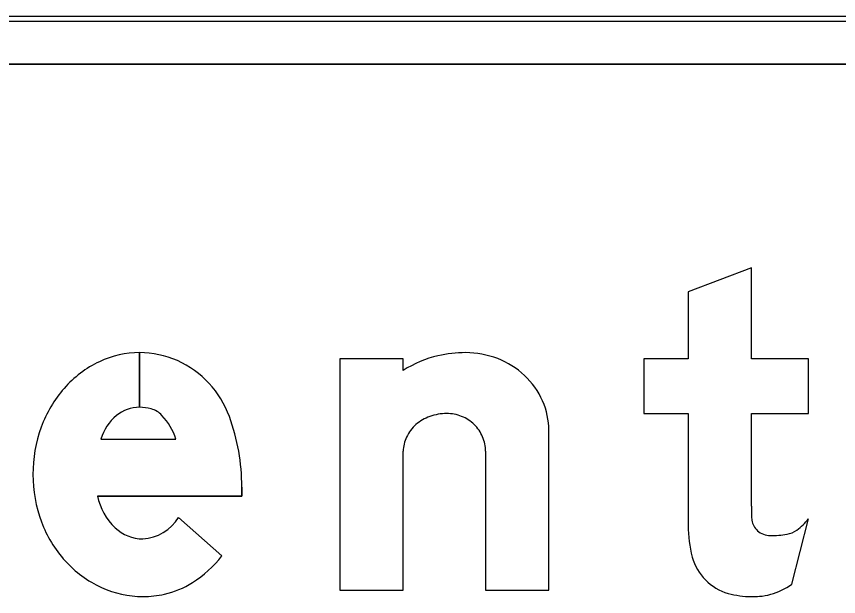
# Model space of a CAD drawing. Extents: x 1806251 to 1809821, y 414895 to 422886.
# Drawn here: x 1809677.1115 to 1809677.4569, y 415022.5574 to 415022.801 of the extents above; entities that cross this region are included whole.
import ezdxf

# ---------------------------------------------------------------- set-up
doc = ezdxf.new("R2010")
doc.units = 0
for name, color, linetype in [('GSBWFILL', 7, 'Continuous'), ('GSCOLORFILL', 7, 'Continuous'), ('GSOUTLINE', 7, 'Continuous')]:
    doc.layers.add(name, color=color, linetype=linetype)

msp = doc.modelspace()

# ---------------------------------------------------------------- linework, layer by layer
at = {"layer": 'GSBWFILL'}
for p, q in [((1809678.566, 415022.80100000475), (1809676.625, 415022.80100000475)), ((1809676.625, 415022.7810000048), (1809678.566, 415022.7810000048)), ((1809677.163206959, 415022.65982286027), (1809677.163206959, 415022.63688036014)), ((1809677.1632136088, 415022.63688036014), (1809677.1632136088, 415022.65982286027)), ((1809677.146981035, 415022.62355110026), (1809677.1784885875, 415022.62355110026)), ((1809677.308572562, 415022.61840533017), (1809677.308572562, 415022.5600728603)), ((1809677.1795485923, 415022.5906030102), (1809677.1977582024, 415022.57448208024)), ((1809677.4372318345, 415022.5625459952), (1809677.4442322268, 415022.5900796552))]:
    msp.add_line(p, q, dxfattribs=at)
for points in [[(1809677.4202924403, 415022.59531786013), (1809677.4202924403, 415022.6342203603), (1809677.4442322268, 415022.6342203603), (1809677.4442322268, 415022.65716286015), (1809677.4202924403, 415022.65716286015), (1809677.4202924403, 415022.69540036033), (1809677.3936926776, 415022.6853109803), (1809677.3936926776, 415022.65716286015), (1809677.3750728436, 415022.65716286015), (1809677.3750728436, 415022.6342203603), (1809677.3936926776, 415022.6342203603), (1809677.3936926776, 415022.58727934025)], [(1809677.2739927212, 415022.65235956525), (1809677.2739927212, 415022.65716286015), (1809677.2473928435, 415022.65716286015), (1809677.2473928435, 415022.5600728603), (1809677.2739927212, 415022.5600728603), (1809677.2739927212, 415022.61840533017)], [(1809677.308572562, 415022.5600728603), (1809677.3351724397, 415022.5600728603), (1809677.3351724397, 415022.62716005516)], [(1809677.206162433, 415022.6034049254), (1809677.206162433, 415022.5996111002), (1809677.1454641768, 415022.5996111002)]]:
    msp.add_lwpolyline(points, dxfattribs=at)
for centre, major_axis, ratio, start_param, end_param in [((1809677.1632068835, 415022.6204278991), (2.412244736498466e-18, 0.03939494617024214), 0.9999953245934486, 0, 0.44195983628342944), ((1809677.1632068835, 415022.6204278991), (2.4122447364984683e-18, 0.03939494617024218), 0.9999953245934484, 5.868518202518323, 6.283016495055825), ((1809677.2997232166, 415022.611961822), (2.9328025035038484e-18, 0.04789629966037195), 0.9999954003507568, 0.23508775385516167, 0.5671317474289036), ((1809677.3001766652, 415022.60661939), (3.2577729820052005e-18, 0.05320347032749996), 0.9999954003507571, 0, 0.21998619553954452), ((1809677.3001766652, 415022.62237640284), (2.2929342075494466e-18, 0.03744645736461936), 0.9999954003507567, 5.914285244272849, 6.283185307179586), ((1809677.1659117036, 415022.6147115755), (2.799475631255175e-18, 0.04571890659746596), 0.9999953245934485, 0.4419598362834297, 0.8517464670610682), ((1809677.1622082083, 415022.61886360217), (2.5246093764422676e-18, 0.04122999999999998), 0.9999953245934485, 5.061282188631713, 5.8616345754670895), ((1809677.3010783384, 415022.6247087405), (2.1398188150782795e-18, 0.034945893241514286), 0.9999954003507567, 5.532257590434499, 5.9142852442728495), ((1809677.30247072, 415022.6262005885), (2.014863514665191e-18, 0.0329052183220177), 0.9999954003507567, 5.130076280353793, 5.5322576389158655), ((1809677.1701321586, 415022.6110170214), (3.142934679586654e-18, 0.051328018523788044), 0.9999953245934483, 0.851746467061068, 1.2229429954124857), ((1809677.3046326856, 415022.62716007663), (1.8700291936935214e-18, 0.030539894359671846), 0.9999954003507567, 4.71238898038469, 5.130076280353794), ((1809677.1632068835, 415022.6214621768), (9.440914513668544e-19, 0.015418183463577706), 0.9999953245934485, 0, 0.6843190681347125), ((1809677.1632068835, 415022.6190016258), (1.0947567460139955e-18, 0.01787873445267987), 0.9999953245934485, 6.008019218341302, 6.282813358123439), ((1809677.1653543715, 415022.6266080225), (6.1079259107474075e-19, 0.009974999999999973), 0.9999953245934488, 5.468650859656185, 6.00801926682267), ((1809677.2922399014, 415022.61333340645), (1.2820819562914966e-18, 0.020937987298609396), 0.999995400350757, 0, 0.3457036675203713), ((1809677.2922399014, 415022.6174687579), (1.0288647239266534e-18, 0.01680263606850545), 0.9999954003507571, 5.900623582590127, 6.283185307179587), ((1809677.1669721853, 415022.61746890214), (1.2795294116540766e-18, 0.02089630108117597), 0.9999953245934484, 0.7031381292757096, 1.2754468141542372), ((1809677.1534598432, 415022.6153871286), (1.6120669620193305e-18, 0.026327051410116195), 0.9999953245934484, 5.02769235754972, 5.468650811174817), ((1809677.1197128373, 415022.6034047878), (5.2935357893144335e-18, 0.08644999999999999), 0.9999953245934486, 4.71238898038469, 5.061282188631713), ((1809677.291347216, 415022.6158119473), (1.1207715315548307e-18, 0.018303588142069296), 0.9999954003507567, 0.3457036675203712, 0.7157182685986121), ((1809677.2924233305, 415022.61792461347), (9.98776585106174e-19, 0.016311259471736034), 0.9999954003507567, 5.512269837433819, 5.900623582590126), ((1809677.176748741, 415022.6086178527), (3.573897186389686e-18, 0.05836617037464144), 0.9999953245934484, 1.2229429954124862, 1.5707962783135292), ((1809677.2899729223, 415022.61739247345), (9.92522832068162e-19, 0.016209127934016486), 0.9999954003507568, 0.7157182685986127, 1.1262308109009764), ((1809677.2927071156, 415022.6182167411), (9.73838156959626e-19, 0.01590398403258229), 0.999995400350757, 5.115435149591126, 5.51226978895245), ((1809677.2878473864, 415022.6184050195), (8.483574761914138e-19, 0.01385472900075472), 0.9999954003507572, 1.126230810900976, 1.5707963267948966), ((1809677.293148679, 415022.6184050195), (9.444447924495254e-19, 0.015423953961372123), 0.9999954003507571, 4.71238898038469, 5.115435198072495), ((1809677.1750019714, 415022.6086178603), (3.4669379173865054e-18, 0.0566193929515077), 0.9999953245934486, 1.5707963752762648, 1.928625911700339), ((1809677.1710174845, 415022.6052514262), (1.602364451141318e-18, 0.026168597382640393), 0.9999953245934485, 1.7880321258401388, 2.378696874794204), ((1809677.5868021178, 415022.59531786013), (1.0195868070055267e-17, 0.1665111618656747), 0.9999910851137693, 1.5707963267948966, 1.606005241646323), ((1809677.1633115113, 415022.6006375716), (1.1687774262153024e-18, 0.019087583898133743), 0.9999953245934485, 3.209537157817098, 4.1588367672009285), ((1809677.4279327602, 415022.59075062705), (4.682743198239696e-19, 0.007647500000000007), 0.9999910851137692, 1.740850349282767, 2.407828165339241), ((1809677.4267250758, 415022.6031350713), (1.3372632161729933e-18, 0.021839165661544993), 0.9999910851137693, 3.756277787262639, 4.07163837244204), ((1809677.1699282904, 415022.60672066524), (3.1352539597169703e-18, 0.051202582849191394), 0.9999953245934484, 1.928625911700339, 2.305122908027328), ((1809677.1648380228, 415022.5989002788), (1.0597962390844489e-18, 0.0173077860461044), 0.9999953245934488, 2.3832044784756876, 3.128267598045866), ((1809677.4453041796, 415022.58727949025), (3.1603212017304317e-18, 0.05161196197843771), 0.9999910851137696, 1.5707963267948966, 1.8306983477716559), ((1809677.4281742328, 415022.59101842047), (4.90353934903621e-19, 0.008008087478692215), 0.9999910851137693, 2.407828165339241, 3.141592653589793), ((1809677.4281742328, 415022.6250167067), (2.5721485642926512e-18, 0.04200637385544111), 0.9999910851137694, 3.141592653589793, 3.3107617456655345), ((1809677.4335670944, 415022.5934425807), (6.107925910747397e-19, 0.009974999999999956), 0.9999910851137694, 3.3107617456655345, 3.756277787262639), ((1809677.1666877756, 415022.603795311), (2.867936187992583e-18, 0.046836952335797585), 0.9999953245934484, 2.3051229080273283, 2.711411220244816), ((1809677.1587670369, 415022.60502960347), (3.0329969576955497e-18, 0.04953259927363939), 0.9999953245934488, 3.7104134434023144, 4.047817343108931), ((1809677.416312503, 415022.5795700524), (1.3233839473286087e-18, 0.021612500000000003), 0.9999910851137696, 1.830698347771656, 2.8695262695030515), ((1809677.1657464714, 415022.59411235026), (2.239572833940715e-18, 0.036574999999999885), 0.9999953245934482, 3.3593099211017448, 3.710413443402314), ((1809677.4194375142, 415022.5887108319), (1.9375398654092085e-18, 0.03164242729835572), 0.9999910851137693, 3.4277553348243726, 3.7388439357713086), ((1809677.1646074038, 415022.59926131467), (2.5624787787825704e-18, 0.04184845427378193), 0.9999953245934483, 2.7114112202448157, 3.141592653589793), ((1809677.1646074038, 415022.59926131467), (2.562478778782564e-18, 0.04184845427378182), 0.9999953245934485, 3.141592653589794, 3.359309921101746), ((1809677.4202918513, 415022.5938338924), (2.2301450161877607e-18, 0.03642103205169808), 0.9999910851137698, 2.8695262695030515, 3.1415926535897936), ((1809677.4222686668, 415022.5790887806), (1.3233839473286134e-18, 0.02161250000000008), 0.9999910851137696, 3.2057342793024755, 3.427755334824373), ((1809677.4202918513, 415022.6098663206), (3.2118481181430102e-18, 0.05245346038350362), 0.9999910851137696, 3.141592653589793, 3.2057342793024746)]:
    msp.add_ellipse(centre, major_axis=major_axis, ratio=ratio, start_param=start_param, end_param=end_param, dxfattribs=at)
at = {"layer": 'GSCOLORFILL'}
for p, q in [((1809678.566, 415022.80100000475), (1809676.625, 415022.80100000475)), ((1809678.566, 415022.80100000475), (1809676.625, 415022.80100000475)), ((1809678.566, 415022.80100000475), (1809676.625, 415022.80100000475)), ((1809676.625, 415022.7990000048), (1809678.566, 415022.7990000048)), ((1809676.625, 415022.7810000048), (1809678.566, 415022.7810000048)), ((1809677.163206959, 415022.65982286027), (1809677.163206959, 415022.63688036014)), ((1809677.1632136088, 415022.63688036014), (1809677.1632136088, 415022.65982286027)), ((1809677.146981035, 415022.62355110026), (1809677.1784885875, 415022.62355110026)), ((1809677.308572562, 415022.61840533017), (1809677.308572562, 415022.5600728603)), ((1809677.1795485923, 415022.5906030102), (1809677.1977582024, 415022.57448208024)), ((1809677.4372318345, 415022.5625459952), (1809677.4442322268, 415022.5900796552))]:
    msp.add_line(p, q, dxfattribs=at)
for points in [[(1809677.4202924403, 415022.59531786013), (1809677.4202924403, 415022.6342203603), (1809677.4442322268, 415022.6342203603), (1809677.4442322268, 415022.65716286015), (1809677.4202924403, 415022.65716286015), (1809677.4202924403, 415022.69540036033), (1809677.3936926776, 415022.6853109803), (1809677.3936926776, 415022.65716286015), (1809677.3750728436, 415022.65716286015), (1809677.3750728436, 415022.6342203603), (1809677.3936926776, 415022.6342203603), (1809677.3936926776, 415022.58727934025)], [(1809677.2739927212, 415022.65235956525), (1809677.2739927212, 415022.65716286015), (1809677.2473928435, 415022.65716286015), (1809677.2473928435, 415022.5600728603), (1809677.2739927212, 415022.5600728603), (1809677.2739927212, 415022.61840533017)], [(1809677.308572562, 415022.5600728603), (1809677.3351724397, 415022.5600728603), (1809677.3351724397, 415022.62716005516)], [(1809677.206162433, 415022.6034049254), (1809677.206162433, 415022.5996111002), (1809677.1454641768, 415022.5996111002)]]:
    msp.add_lwpolyline(points, dxfattribs=at)
for centre, major_axis, ratio, start_param, end_param in [((1809677.1632068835, 415022.6204278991), (2.412244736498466e-18, 0.03939494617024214), 0.9999953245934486, 0, 0.44195983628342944), ((1809677.1632068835, 415022.6204278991), (2.4122447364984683e-18, 0.03939494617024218), 0.9999953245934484, 5.868518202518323, 6.283016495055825), ((1809677.2997232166, 415022.611961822), (2.9328025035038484e-18, 0.04789629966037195), 0.9999954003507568, 0.23508775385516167, 0.5671317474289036), ((1809677.3001766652, 415022.60661939), (3.2577729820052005e-18, 0.05320347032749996), 0.9999954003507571, 0, 0.21998619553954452), ((1809677.3001766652, 415022.62237640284), (2.2929342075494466e-18, 0.03744645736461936), 0.9999954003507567, 5.914285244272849, 6.283185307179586), ((1809677.1659117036, 415022.6147115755), (2.799475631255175e-18, 0.04571890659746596), 0.9999953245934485, 0.4419598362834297, 0.8517464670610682), ((1809677.1622082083, 415022.61886360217), (2.5246093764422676e-18, 0.04122999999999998), 0.9999953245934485, 5.061282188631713, 5.8616345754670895), ((1809677.3010783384, 415022.6247087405), (2.1398188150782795e-18, 0.034945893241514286), 0.9999954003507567, 5.532257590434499, 5.9142852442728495), ((1809677.30247072, 415022.6262005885), (2.014863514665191e-18, 0.0329052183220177), 0.9999954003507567, 5.130076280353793, 5.5322576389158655), ((1809677.1701321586, 415022.6110170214), (3.142934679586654e-18, 0.051328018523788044), 0.9999953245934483, 0.851746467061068, 1.2229429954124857), ((1809677.3046326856, 415022.62716007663), (1.8700291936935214e-18, 0.030539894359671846), 0.9999954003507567, 4.71238898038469, 5.130076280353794), ((1809677.1632068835, 415022.6214621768), (9.440914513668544e-19, 0.015418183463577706), 0.9999953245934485, 0, 0.6843190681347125), ((1809677.1632068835, 415022.6190016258), (1.0947567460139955e-18, 0.01787873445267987), 0.9999953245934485, 6.008019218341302, 6.282813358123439), ((1809677.1653543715, 415022.6266080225), (6.1079259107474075e-19, 0.009974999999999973), 0.9999953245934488, 5.468650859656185, 6.00801926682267), ((1809677.2922399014, 415022.61333340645), (1.2820819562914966e-18, 0.020937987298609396), 0.999995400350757, 0, 0.3457036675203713), ((1809677.2922399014, 415022.6174687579), (1.0288647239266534e-18, 0.01680263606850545), 0.9999954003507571, 5.900623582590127, 6.283185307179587), ((1809677.1669721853, 415022.61746890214), (1.2795294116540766e-18, 0.02089630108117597), 0.9999953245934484, 0.7031381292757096, 1.2754468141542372), ((1809677.1534598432, 415022.6153871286), (1.6120669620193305e-18, 0.026327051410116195), 0.9999953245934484, 5.02769235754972, 5.468650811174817), ((1809677.1197128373, 415022.6034047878), (5.2935357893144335e-18, 0.08644999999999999), 0.9999953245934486, 4.71238898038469, 5.061282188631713), ((1809677.291347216, 415022.6158119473), (1.1207715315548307e-18, 0.018303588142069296), 0.9999954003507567, 0.3457036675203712, 0.7157182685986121), ((1809677.2924233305, 415022.61792461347), (9.98776585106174e-19, 0.016311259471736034), 0.9999954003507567, 5.512269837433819, 5.900623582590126), ((1809677.176748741, 415022.6086178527), (3.573897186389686e-18, 0.05836617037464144), 0.9999953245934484, 1.2229429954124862, 1.5707962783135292), ((1809677.2899729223, 415022.61739247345), (9.92522832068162e-19, 0.016209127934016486), 0.9999954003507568, 0.7157182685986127, 1.1262308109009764), ((1809677.2927071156, 415022.6182167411), (9.73838156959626e-19, 0.01590398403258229), 0.999995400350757, 5.115435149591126, 5.51226978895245), ((1809677.2878473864, 415022.6184050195), (8.483574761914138e-19, 0.01385472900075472), 0.9999954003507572, 1.126230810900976, 1.5707963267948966), ((1809677.293148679, 415022.6184050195), (9.444447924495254e-19, 0.015423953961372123), 0.9999954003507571, 4.71238898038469, 5.115435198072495), ((1809677.1750019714, 415022.6086178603), (3.4669379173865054e-18, 0.0566193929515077), 0.9999953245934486, 1.5707963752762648, 1.928625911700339), ((1809677.1710174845, 415022.6052514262), (1.602364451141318e-18, 0.026168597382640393), 0.9999953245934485, 1.7880321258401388, 2.378696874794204), ((1809677.5868021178, 415022.59531786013), (1.0195868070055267e-17, 0.1665111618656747), 0.9999910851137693, 1.5707963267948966, 1.606005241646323), ((1809677.1633115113, 415022.6006375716), (1.1687774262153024e-18, 0.019087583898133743), 0.9999953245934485, 3.209537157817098, 4.1588367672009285), ((1809677.4279327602, 415022.59075062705), (4.682743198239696e-19, 0.007647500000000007), 0.9999910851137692, 1.740850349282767, 2.407828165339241), ((1809677.4267250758, 415022.6031350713), (1.3372632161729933e-18, 0.021839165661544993), 0.9999910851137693, 3.756277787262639, 4.07163837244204), ((1809677.1699282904, 415022.60672066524), (3.1352539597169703e-18, 0.051202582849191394), 0.9999953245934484, 1.928625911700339, 2.305122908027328), ((1809677.1648380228, 415022.5989002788), (1.0597962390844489e-18, 0.0173077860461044), 0.9999953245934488, 2.3832044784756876, 3.128267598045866), ((1809677.4453041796, 415022.58727949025), (3.1603212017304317e-18, 0.05161196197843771), 0.9999910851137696, 1.5707963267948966, 1.8306983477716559), ((1809677.4281742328, 415022.59101842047), (4.90353934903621e-19, 0.008008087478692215), 0.9999910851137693, 2.407828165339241, 3.141592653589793), ((1809677.4281742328, 415022.6250167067), (2.5721485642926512e-18, 0.04200637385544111), 0.9999910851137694, 3.141592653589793, 3.3107617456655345), ((1809677.4335670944, 415022.5934425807), (6.107925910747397e-19, 0.009974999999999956), 0.9999910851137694, 3.3107617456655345, 3.756277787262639), ((1809677.1666877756, 415022.603795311), (2.867936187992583e-18, 0.046836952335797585), 0.9999953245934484, 2.3051229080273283, 2.711411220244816), ((1809677.1587670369, 415022.60502960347), (3.0329969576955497e-18, 0.04953259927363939), 0.9999953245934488, 3.7104134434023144, 4.047817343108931), ((1809677.416312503, 415022.5795700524), (1.3233839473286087e-18, 0.021612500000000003), 0.9999910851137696, 1.830698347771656, 2.8695262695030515), ((1809677.1657464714, 415022.59411235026), (2.239572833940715e-18, 0.036574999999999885), 0.9999953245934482, 3.3593099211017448, 3.710413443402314), ((1809677.4194375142, 415022.5887108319), (1.9375398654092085e-18, 0.03164242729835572), 0.9999910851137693, 3.4277553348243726, 3.7388439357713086), ((1809677.1646074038, 415022.59926131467), (2.5624787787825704e-18, 0.04184845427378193), 0.9999953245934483, 2.7114112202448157, 3.141592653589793), ((1809677.1646074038, 415022.59926131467), (2.562478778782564e-18, 0.04184845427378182), 0.9999953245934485, 3.141592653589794, 3.359309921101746), ((1809677.4202918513, 415022.5938338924), (2.2301450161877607e-18, 0.03642103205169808), 0.9999910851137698, 2.8695262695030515, 3.1415926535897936), ((1809677.4222686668, 415022.5790887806), (1.3233839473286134e-18, 0.02161250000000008), 0.9999910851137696, 3.2057342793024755, 3.427755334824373), ((1809677.4202918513, 415022.6098663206), (3.2118481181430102e-18, 0.05245346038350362), 0.9999910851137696, 3.141592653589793, 3.2057342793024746)]:
    msp.add_ellipse(centre, major_axis=major_axis, ratio=ratio, start_param=start_param, end_param=end_param, dxfattribs=at)
at = {"layer": 'GSOUTLINE'}
for p, q in [((1809678.566, 415022.80100000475), (1809676.625, 415022.80100000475)), ((1809678.566, 415022.7810000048), (1809676.625, 415022.7810000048)), ((1809677.146981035, 415022.62355110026), (1809677.1784885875, 415022.62355110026)), ((1809677.308572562, 415022.61840533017), (1809677.308572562, 415022.5600728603)), ((1809677.1977582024, 415022.57448208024), (1809677.1795485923, 415022.5906030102)), ((1809677.4372318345, 415022.5625459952), (1809677.4442322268, 415022.5900796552))]:
    msp.add_line(p, q, dxfattribs=at)
for points in [[(1809677.4202924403, 415022.59531786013), (1809677.4202924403, 415022.6342203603), (1809677.4442322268, 415022.6342203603), (1809677.4442322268, 415022.65716286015), (1809677.4202924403, 415022.65716286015), (1809677.4202924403, 415022.69540036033), (1809677.3936926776, 415022.6853109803), (1809677.3936926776, 415022.65716286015), (1809677.3750728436, 415022.65716286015), (1809677.3750728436, 415022.6342203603), (1809677.3936926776, 415022.6342203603), (1809677.3936926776, 415022.58727934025)], [(1809677.2739927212, 415022.65235956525), (1809677.2739927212, 415022.65716286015), (1809677.2473928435, 415022.65716286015), (1809677.2473928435, 415022.5600728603), (1809677.2739927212, 415022.5600728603), (1809677.2739927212, 415022.61840533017)], [(1809677.308572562, 415022.5600728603), (1809677.3351724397, 415022.5600728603), (1809677.3351724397, 415022.62716005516)], [(1809677.1454641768, 415022.5996111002), (1809677.206162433, 415022.5996111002), (1809677.206162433, 415022.6034049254)]]:
    msp.add_lwpolyline(points, dxfattribs=at)
for centre, major_axis, ratio, start_param, end_param in [((1809677.1632068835, 415022.6204278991), (2.412244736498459e-18, 0.03939494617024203), 0.9999953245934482, 0, 0.44195983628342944), ((1809677.1632068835, 415022.6204278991), (2.412244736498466e-18, 0.03939494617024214), 0.9999953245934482, 5.868518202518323, 6.283185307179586), ((1809677.2997232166, 415022.611961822), (2.9328025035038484e-18, 0.04789629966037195), 0.9999954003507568, 0.23508775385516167, 0.5671317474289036), ((1809677.3001766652, 415022.60661939), (3.2577729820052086e-18, 0.05320347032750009), 0.9999954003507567, 0, 0.21998619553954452), ((1809677.3001766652, 415022.62237640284), (2.2929342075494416e-18, 0.03744645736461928), 0.9999954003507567, 5.914285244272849, 6.283185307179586), ((1809677.1659117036, 415022.6147115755), (2.799475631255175e-18, 0.04571890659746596), 0.9999953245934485, 0.4419598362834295, 0.8517464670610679), ((1809677.1622082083, 415022.61886360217), (2.5246093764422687e-18, 0.04123), 0.9999953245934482, 5.061282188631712, 5.861634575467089), ((1809677.3010783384, 415022.6247087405), (2.1398188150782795e-18, 0.034945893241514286), 0.9999954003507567, 5.532257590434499, 5.9142852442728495), ((1809677.30247072, 415022.6262005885), (2.014863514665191e-18, 0.0329052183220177), 0.9999954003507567, 5.130076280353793, 5.5322576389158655), ((1809677.1701321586, 415022.6110170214), (3.142934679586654e-18, 0.051328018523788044), 0.9999953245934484, 0.851746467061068, 1.2229429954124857), ((1809677.3046326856, 415022.62716007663), (1.8700291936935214e-18, 0.030539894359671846), 0.9999954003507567, 4.71238898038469, 5.130076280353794), ((1809677.1632068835, 415022.6214621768), (9.440914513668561e-19, 0.015418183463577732), 0.9999953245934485, 0, 0.6843190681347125), ((1809677.1632068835, 415022.6190016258), (1.0947567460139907e-18, 0.017878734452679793), 0.9999953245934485, 6.008019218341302, 6.283185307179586), ((1809677.1653543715, 415022.6266080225), (6.107925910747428e-19, 0.009975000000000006), 0.9999953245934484, 5.468650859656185, 6.00801926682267), ((1809677.2922399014, 415022.61333340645), (1.2820819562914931e-18, 0.020937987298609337), 0.9999954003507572, 0, 0.3457036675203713), ((1809677.2922399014, 415022.6174687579), (1.0288647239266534e-18, 0.01680263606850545), 0.9999954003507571, 5.900623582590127, 6.283185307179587), ((1809677.1669721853, 415022.61746890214), (1.2795294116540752e-18, 0.02089630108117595), 0.9999953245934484, 0.7031381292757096, 1.2754468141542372), ((1809677.1534598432, 415022.6153871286), (1.6120669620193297e-18, 0.02632705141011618), 0.9999953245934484, 5.02769235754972, 5.468650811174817), ((1809677.1197128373, 415022.6034047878), (5.293535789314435e-18, 0.08645000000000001), 0.9999953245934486, 4.71238898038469, 5.061282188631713), ((1809677.291347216, 415022.6158119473), (1.1207715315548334e-18, 0.01830358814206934), 0.9999954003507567, 0.3457036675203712, 0.7157182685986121), ((1809677.2924233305, 415022.61792461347), (9.987765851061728e-19, 0.016311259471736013), 0.9999954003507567, 5.512269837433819, 5.900623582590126), ((1809677.176748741, 415022.6086178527), (3.573897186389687e-18, 0.058366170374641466), 0.9999953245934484, 1.2229429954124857, 1.5707962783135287), ((1809677.2899729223, 415022.61739247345), (9.92522832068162e-19, 0.016209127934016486), 0.9999954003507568, 0.7157182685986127, 1.1262308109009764), ((1809677.2927071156, 415022.6182167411), (9.738381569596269e-19, 0.015903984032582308), 0.9999954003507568, 5.115435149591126, 5.51226978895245), ((1809677.2878473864, 415022.6184050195), (8.483574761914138e-19, 0.01385472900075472), 0.9999954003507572, 1.126230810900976, 1.5707963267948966), ((1809677.293148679, 415022.6184050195), (9.444447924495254e-19, 0.015423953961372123), 0.9999954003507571, 4.71238898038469, 5.115435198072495), ((1809677.1750019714, 415022.6086178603), (3.4669379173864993e-18, 0.05661939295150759), 0.9999953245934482, 1.5707963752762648, 1.928625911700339), ((1809677.1710174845, 415022.6052514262), (1.602364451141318e-18, 0.026168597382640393), 0.9999953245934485, 1.7880321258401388, 2.378696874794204), ((1809677.5868021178, 415022.59531786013), (1.0195868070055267e-17, 0.1665111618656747), 0.9999910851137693, 1.5707963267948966, 1.606005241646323), ((1809677.1633115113, 415022.6006375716), (1.1687774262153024e-18, 0.019087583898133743), 0.9999953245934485, 3.209537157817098, 4.1588367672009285), ((1809677.4279327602, 415022.59075062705), (4.682743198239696e-19, 0.007647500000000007), 0.9999910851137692, 1.740850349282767, 2.407828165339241), ((1809677.4267250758, 415022.6031350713), (1.3372632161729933e-18, 0.021839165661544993), 0.9999910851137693, 3.756277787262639, 4.07163837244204), ((1809677.1699282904, 415022.60672066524), (3.135253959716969e-18, 0.05120258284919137), 0.9999953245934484, 1.928625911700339, 2.305122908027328), ((1809677.1648380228, 415022.5989002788), (1.0597962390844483e-18, 0.01730778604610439), 0.9999953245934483, 2.383204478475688, 3.1282675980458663), ((1809677.4453041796, 415022.58727949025), (3.1603212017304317e-18, 0.05161196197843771), 0.9999910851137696, 1.5707963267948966, 1.8306983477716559), ((1809677.4281742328, 415022.59101842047), (4.903539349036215e-19, 0.008008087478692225), 0.9999910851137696, 2.407828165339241, 3.141592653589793), ((1809677.4281742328, 415022.6250167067), (2.5721485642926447e-18, 0.04200637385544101), 0.9999910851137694, 3.141592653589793, 3.3107617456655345), ((1809677.4335670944, 415022.5934425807), (6.107925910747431e-19, 0.00997500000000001), 0.9999910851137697, 3.3107617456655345, 3.756277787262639), ((1809677.1666877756, 415022.603795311), (2.8679361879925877e-18, 0.04683695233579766), 0.9999953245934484, 2.305122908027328, 2.711411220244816), ((1809677.1587670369, 415022.60502960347), (3.0329969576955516e-18, 0.04953259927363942), 0.9999953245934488, 3.7104134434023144, 4.047817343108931), ((1809677.416312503, 415022.5795700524), (1.3233839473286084e-18, 0.021612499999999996), 0.9999910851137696, 1.830698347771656, 2.8695262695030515), ((1809677.1657464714, 415022.59411235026), (2.2395728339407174e-18, 0.03657499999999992), 0.9999953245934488, 3.3593099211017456, 3.710413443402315), ((1809677.4194375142, 415022.5887108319), (1.937539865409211e-18, 0.03164242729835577), 0.9999910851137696, 3.4277553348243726, 3.7388439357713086), ((1809677.1646074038, 415022.59926131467), (2.562478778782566e-18, 0.04184845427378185), 0.9999953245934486, 2.711411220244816, 3.1415926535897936), ((1809677.1646074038, 415022.59926131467), (2.5624787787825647e-18, 0.04184845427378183), 0.9999953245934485, 3.141592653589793, 3.359309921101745), ((1809677.4202918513, 415022.5938338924), (2.2301450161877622e-18, 0.0364210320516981), 0.9999910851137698, 2.8695262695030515, 3.1415926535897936), ((1809677.4222686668, 415022.5790887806), (1.3233839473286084e-18, 0.021612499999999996), 0.9999910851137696, 3.2057342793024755, 3.427755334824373), ((1809677.4202918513, 415022.6098663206), (3.211848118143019e-18, 0.052453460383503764), 0.9999910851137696, 3.141592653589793, 3.2057342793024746)]:
    msp.add_ellipse(centre, major_axis=major_axis, ratio=ratio, start_param=start_param, end_param=end_param, dxfattribs=at)

doc.saveas('drawing.dxf')
